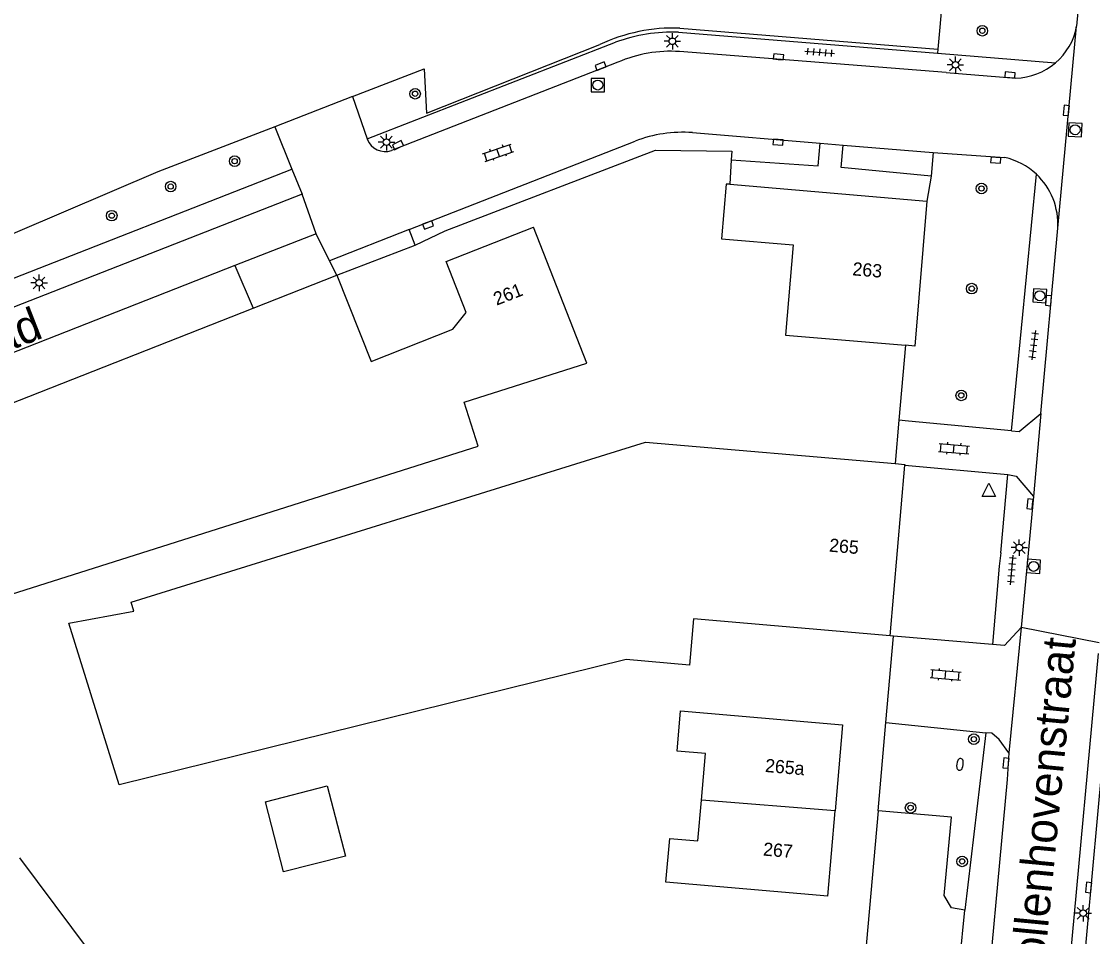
# Model space of a CAD drawing. Extents: x 132999 to 136000, y 398499 to 400501.
# Drawn here: x 134779.2 to 134860.1, y 398621.2 to 398690.4 of the extents above; entities that cross this region are included whole.
import ezdxf

# ---------------------------------------------------------------- set-up
doc = ezdxf.new("R2010")
doc.units = 0
for name, color, linetype in [('gg-afsc-hekwerk', 7, 'Continuous'), ('gg-anno-huisnummerreeks BGT', 7, 'Continuous'), ('gg-anno-openbare ruimte label', 7, 'Continuous'), ('gg-bbg-bijgebouw', 7, 'Continuous'), ('gg-bbg-gedigitaliseerde bebouwing', 7, 'Continuous'), ('gg-bbg-gedigitaliseerde bijgebouw', 7, 'Continuous'), ('gg-bbg-hoofdgebouw', 7, 'Continuous'), ('gg-bbg-tussenscheiding', 7, 'Continuous'), ('gg-knt-verharding', 7, 'Continuous'), ('gg-knt-verharding nz', 7, 'Continuous'), ('gt-grn-groengrens', 7, 'Continuous'), ('gt-grn-vlakafsluiter', 7, 'Continuous'), ('gt-grn-weggrens', 7, 'Continuous'), ('gt-symb-boom', 7, 'Continuous'), ('gt-symb-brandkraan', 7, 'Continuous'), ('gt-symb-klinker verharding', 7, 'Continuous'), ('gt-symb-kolk', 7, 'Continuous'), ('gt-symb-lichtmast', 7, 'Continuous'), ('gt-symb-rioolschacht', 7, 'Continuous'), ('gt-symb-tegel verharding', 7, 'Continuous'), ('gt-symb-waterafsluiter', 7, 'Continuous')]:
    doc.layers.add(name, color=color, linetype=linetype)

# ---------------------------------------------------------------- blocks, each defined once
blk = doc.blocks.new('gt0-RS')
at = {"layer": 'gt-symb-rioolschacht'}
blk.add_lwpolyline([(-0.5, -0.5), (0.5, -0.5), (0.5, 0.5), (-0.5, 0.5)], close=True, dxfattribs=at)
blk.add_circle((0, 0), 0.375, dxfattribs=at)
blk = doc.blocks.new('gt0-KOLK')
at = {"layer": 'gt-symb-kolk'}
blk.add_lwpolyline([(0, 0), (0.375, 0), (0.375, 0.4), (-0.375, 0.4), (-0.375, 0), (0, 0)], dxfattribs=at)
blk = doc.blocks.new('gt0-LMAST')
at = {"layer": 'gt-symb-lichtmast'}
for p, q in [((-0.182, 0.173), (-0.447, 0.438)), ((-0.005, 0.246), (-0.005, 0.621)), ((0.172, 0.173), (0.437, 0.438)), ((-0.255, -0.004), (-0.63, -0.004)), ((-0.182, -0.181), (-0.447, -0.446)), ((-0.005, -0.254), (-0.005, -0.629)), ((0.437, -0.446), (0.172, -0.181)), ((0.245, -0.004), (0.62, -0.004))]:
    blk.add_line(p, q, dxfattribs=at)
blk.add_circle((-0.005, -0.004), 0.25, dxfattribs=at)
blk = doc.blocks.new('gt0-TEG1')
at = {"layer": 'gt-symb-tegel verharding'}
for p, q in [((-1.125, 0), (1.125, 0)), ((-0.9, -0.25), (-0.9, 0.25)), ((-0.45, -0.25), (-0.45, 0.25)), ((0, -0.25), (0, 0.25)), ((0.45, -0.25), (0.45, 0.25)), ((0.9, -0.25), (0.9, 0.25))]:
    blk.add_line(p, q, dxfattribs=at)
blk = doc.blocks.new('gt0-BOOM')
at = {"layer": 'gt-symb-boom'}
for radius in [0.4, 0.2]:
    blk.add_circle((0, 0), radius, dxfattribs=at)
blk = doc.blocks.new('gt0-KL1')
at = {"layer": 'gt-symb-klinker verharding'}
for p, q in [((-1.15, 0.3), (1.15, 0.3)), ((-1, -0.3), (-1, 0.3)), ((-0.5, 0.3), (-0.5, 0.45)), ((0, -0.3), (0, 0.3)), ((0.5, 0.3), (0.5, 0.45)), ((1, -0.3), (1, 0.3)), ((-1.15, -0.3), (1.15, -0.3)), ((-0.5, -0.45), (-0.5, -0.3)), ((0.5, -0.45), (0.5, -0.3))]:
    blk.add_line(p, q, dxfattribs=at)
blk = doc.blocks.new('gt0-WAFSL')
at = {"layer": 'gt-symb-waterafsluiter'}
for p, q in [((-0.5, -0.333), (0, 0.667)), ((0, 0.667), (0.5, -0.333)), ((0.5, -0.333), (-0.5, -0.333))]:
    blk.add_line(p, q, dxfattribs=at)
blk = doc.blocks.new('gt0-BR')
at = {"layer": 'gt-symb-brandkraan'}
for centre, radius, start, end in [((-0.244, 0), 0.206, 107.56694, 252.43307), ((0.599, -2.664), 3, 106.89205, 107.56694), ((0, -0.691), 0.938, 73.10799, 106.89205), ((-0.599, -2.664), 3, 72.43309, 73.10799), ((0.244, 0), 0.206, 287.56695, 72.43309), ((0.599, 2.664), 3, 252.43307, 253.10797), ((0, 0.691), 0.938, 253.10797, 286.89206), ((-0.599, 2.664), 3, 286.89206, 287.56695)]:
    blk.add_arc(centre, radius, start, end, dxfattribs=at)

msp = doc.modelspace()

# ---------------------------------------------------------------- linework, layer by layer
at = {"layer": 'gg-afsc-hekwerk'}
for p, q in [((134849.51, 398699.798), (134848.461, 398688.252)), ((134828.959, 398689.844), (134848.461, 398688.252)), ((134804.241, 398684.68), (134798.356, 398682.398)), ((134832.845, 398679.885), (134832.741, 398678.047)), ((134803.06, 398671.17), (134808.958, 398673.441)), ((134846.012, 398665.879), (134845.512, 398660.222)), ((134845.512, 398660.222), (134845.223, 398656.943))]:
    msp.add_line(p, q, dxfattribs=at)
for points in [[(134804.241, 398684.68), (134809.656, 398686.78), (134809.823, 398683.432), (134822.915, 398688.604)], [(134798.356, 398682.398), (134789.537, 398678.979), (134743.439, 398659.281), (134725.324, 398651.382), (134719.923, 398658.419)], [(134808.958, 398673.441), (134811.238, 398674.529), (134827.127, 398680.63), (134832.882, 398680.541), (134832.845, 398679.885)]]:
    msp.add_lwpolyline(points, dxfattribs=at)
msp.add_arc((134828.459, 398676.93), 12.923, 87.78357, 115.40451, dxfattribs=at)
at = {"layer": 'gg-bbg-bijgebouw'}
msp.add_lwpolyline([(134779.085, 398627.144), (134792.26, 398609.47), (134784.15, 398603.44), (134770.906, 398621.187)], dxfattribs=at)
at = {"layer": 'gg-bbg-gedigitaliseerde bebouwing'}
for points in [[(134832.741, 398678.047), (134832.47, 398678.07), (134832.12, 398673.937), (134837.528, 398673.479), (134836.95, 398666.647), (134846.012, 398665.879)], [(134768.65, 398657.63), (134776.387, 398646.433), (134813.734, 398658.259), (134812.677, 398661.595), (134821.933, 398664.526), (134817.92, 398674.8)], [(134782.8, 398644.88), (134787.72, 398645.79), (134787.51, 398646.461), (134826.366, 398658.564), (134845.223, 398656.943)], [(134840.15, 398624.26), (134827.918, 398625.301), (134828.199, 398628.608), (134830.321, 398628.427), (134830.593, 398631.497)]]:
    msp.add_lwpolyline(points, dxfattribs=at)
at = {"layer": 'gg-bbg-gedigitaliseerde bijgebouw'}
msp.add_lwpolyline([(134797.664, 398631.375), (134802.324, 398632.58), (134803.693, 398627.29), (134799.032, 398626.084), (134797.664, 398631.375)], dxfattribs=at)
at = {"layer": 'gg-bbg-hoofdgebouw'}
for p, q in [((134832.741, 398678.047), (134847.63, 398676.77)), ((134796.737, 398668.682), (134803.06, 398671.17)), ((134768.65, 398657.63), (134796.737, 398668.682)), ((134844.85, 398643.93), (134845.966, 398656.831)), ((134840.15, 398624.26), (134840.698, 398630.709))]:
    msp.add_line(p, q, dxfattribs=at)
for points in [[(134847.63, 398676.77), (134846.71, 398665.82), (134846.012, 398665.879)], [(134803.06, 398671.17), (134805.65, 398664.65), (134811.82, 398667.1), (134812.81, 398668.35), (134811.3, 398672.21), (134817.92, 398674.8)], [(134845.223, 398656.943), (134845.97, 398656.88), (134845.966, 398656.831)], [(134844.85, 398643.93), (134829.99, 398645.22), (134829.7, 398641.71), (134824.91, 398642.14), (134786.6, 398632.68), (134782.8, 398644.88)], [(134830.593, 398631.497), (134830.9, 398635.03), (134828.76, 398635.21), (134829.02, 398638.25), (134841.25, 398637.21), (134840.698, 398630.709)]]:
    msp.add_lwpolyline(points, dxfattribs=at)
at = {"layer": 'gg-bbg-tussenscheiding'}
msp.add_line((134840.698, 398630.709), (134830.593, 398631.497), dxfattribs=at)
at = {"layer": 'gg-knt-verharding'}
for p, q in [((134860.648, 398708.694), (134858.944, 398689.986)), ((134828.87, 398689.55), (134848.436, 398687.946)), ((134805.339, 398681.472), (134824.111, 398688.781)), ((134849.089, 398686.487), (134828.939, 398688.08)), ((134848.436, 398687.946), (134857.337, 398687.217)), ((134824.28, 398687.27), (134807.189, 398680.601)), ((134849.089, 398686.487), (134854.344, 398686.069)), ((134804.241, 398684.68), (134805.339, 398681.472)), ((134798.356, 398682.398), (134799.65, 398679.202)), ((134808.504, 398674.624), (134825.581, 398681.311)), ((134829.92, 398681.95), (134839.559, 398681.156)), ((134839.559, 398681.156), (134841.299, 398681.013)), ((134841.299, 398681.013), (134848.095, 398680.454)), ((134848.095, 398680.454), (134853.514, 398680.071)), ((134719.071, 398647.609), (134799.65, 398679.202)), ((134799.65, 398679.202), (134800.42, 398677.3)), ((134854.021, 398659.414), (134855.9, 398678.809)), ((134800.42, 398677.3), (134703.42, 398639.27)), ((134801.48, 398674.31), (134800.42, 398677.3)), ((134856.239, 398660.716), (134857.513, 398674.744)), ((134801.48, 398674.31), (134795.349, 398671.901)), ((134808.958, 398673.441), (134808.504, 398674.624)), ((134795.349, 398671.901), (134737.648, 398649.225)), ((134795.349, 398671.901), (134796.737, 398668.682)), ((134846.242, 398660.161), (134845.512, 398660.222)), ((134854.021, 398659.414), (134846.242, 398660.161)), ((134845.966, 398656.831), (134853.732, 398656.112)), ((134853.206, 398650.201), (134853.732, 398656.112)), ((134855.676, 398654.445), (134854.751, 398644.555)), ((134853.206, 398650.201), (134853.093, 398649.18)), ((134853.093, 398649.18), (134852.58, 398643.278)), ((134845.1, 398643.909), (134844.85, 398643.93)), ((134844.524, 398637.367), (134845.1, 398643.909)), ((134852.58, 398643.278), (134845.1, 398643.909)), ((134860.573, 398642.598), (134853.978, 398570.879)), ((134844.524, 398637.367), (134852.082, 398636.597)), ((134852.082, 398636.597), (134850.495, 398623.2)), ((134850.093, 398619.171), (134850.495, 398623.2))]:
    msp.add_line(p, q, dxfattribs=at)
for points in [[(134854.021, 398659.414), (134854.605, 398659.358), (134856.239, 398660.716)], [(134853.732, 398656.112), (134854.371, 398656), (134855.676, 398654.445)], [(134854.751, 398644.555), (134853.493, 398643.204), (134852.58, 398643.278)], [(134854.629, 398561.899), (134854.75, 398566.482), (134855.535, 398575.675), (134857.201, 398594.088), (134858.639, 398609.49), (134861.659, 398642.539)], [(134853.816, 398635.08), (134853.079, 398636.082), (134852.546, 398636.574), (134852.082, 398636.597)], [(134853.816, 398635.08), (134853.693, 398633.071), (134849.919, 398592.177)], [(134850.495, 398623.2), (134849.486, 398623.367), (134848.935, 398624.3), (134849.491, 398630.22), (134843.938, 398630.709)]]:
    msp.add_lwpolyline(points, dxfattribs=at)
for centre, radius, start, end in [((134828.501, 398676.724), 12.831, 88.35128, 110.00672), ((134854.223, 398690.875), 4.804, 310.40527, 349.33692), ((134828.295, 398677.979), 10.121, 86.35281, 113.37258), ((134854.218, 398690.872), 4.805, 271.49761, 310.47218), ((134829.174, 398671.966), 10.012, 85.72566, 111.02968), ((134806.714, 398681.992), 1.47, 200.71891, 288.85796), ((134852.393, 398675.065), 5.13, 46.87189, 77.37771), ((134852.402, 398675.069), 5.121, 356.36586, 46.92069)]:
    msp.add_arc(centre, radius, start, end, dxfattribs=at)
at = {"layer": 'gg-knt-verharding nz'}
for p, q in [((134856.239, 398660.716), (134855.676, 398654.445)), ((134854.751, 398644.555), (134853.816, 398635.08))]:
    msp.add_line(p, q, dxfattribs=at)
at = {"layer": 'gt-grn-groengrens'}
for p, q in [((134848.461, 398688.252), (134848.436, 398687.946)), ((134848.095, 398680.454), (134847.94, 398678.658)), ((134847.94, 398678.658), (134847.63, 398676.77)), ((134802.504, 398672.275), (134801.48, 398674.31)), ((134803.06, 398671.17), (134802.504, 398672.275)), ((134843.938, 398630.709), (134844.524, 398637.367))]:
    msp.add_line(p, q, dxfattribs=at)
for points in [[(134832.845, 398679.885), (134839.424, 398679.449), (134839.559, 398681.156)], [(134847.94, 398678.658), (134841.15, 398679.326), (134841.299, 398681.013)]]:
    msp.add_lwpolyline(points, dxfattribs=at)
at = {"layer": 'gt-grn-vlakafsluiter'}
msp.add_line((134843.938, 398630.709), (134842.942, 398619.392), dxfattribs=at)
at = {"layer": 'gt-grn-weggrens'}
for p, q in [((134857.513, 398674.744), (134858.944, 398689.986)), ((134808.504, 398674.624), (134802.504, 398672.275)), ((134860.647, 398643.408), (134854.751, 398644.555))]:
    msp.add_line(p, q, dxfattribs=at)

# ---------------------------------------------------------------- block references
at = {"layer": 'gt-symb-boom'}
for p in [(134851.818, 398689.649), (134851.757, 398677.732), (134851.016, 398670.165), (134850.226, 398662.094), (134851.177, 398636.119), (134846.398, 398630.933), (134850.297, 398626.88)]:
    msp.add_blockref('gt0-BOOM', p, dxfattribs=at)
for p, rotation in [((134808.962, 398684.889), 21.663039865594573), ((134795.329, 398679.797), 21.663039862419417), ((134790.496, 398677.877), 21.663039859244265), ((134786.044, 398675.678), 21.663039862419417)]:
    msp.add_blockref('gt0-BOOM', p, dxfattribs=dict(at, rotation=rotation))
at = {"layer": 'gt-symb-brandkraan', "rotation": 82.99574075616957}
msp.add_blockref('gt0-BR', (134850.127, 398634.212), dxfattribs=at)
at = {"layer": 'gt-symb-klinker verharding'}
for p, rotation in [((134815.24, 398680.432), 19.033079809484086), ((134849.673, 398658.068), -4.763641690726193), ((134849.045, 398640.98), -4.758885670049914)]:
    msp.add_blockref('gt0-KL1', p, dxfattribs=dict(at, rotation=rotation))
at = {"layer": 'gt-symb-kolk'}
for p, rotation in [((134836.397, 398687.48), -5.56802405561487), ((134823.046, 398686.788), 20.374899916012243), ((134853.893, 398686.113), -4.4162834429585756), ((134858.354, 398683.61), 84.08992967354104), ((134807.756, 398680.822), 25.53973281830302), ((134836.403, 398681.435), 175.69798887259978), ((134852.848, 398680.075), 175.29819168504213), ((134809.873, 398675.16), -159.33669709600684), ((134857.015, 398669.239), 84.83669318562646), ((134855.614, 398653.867), 83.85600423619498), ((134853.807, 398634.296), 84.66555996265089), ((134860.052, 398624.891), 84.77963836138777)]:
    msp.add_blockref('gt0-KOLK', p, dxfattribs=dict(at, rotation=rotation))
at = {"layer": 'gt-symb-lichtmast'}
for p in [(134828.403, 398688.856), (134849.787, 398687.08), (134806.805, 398681.236), (134780.558, 398670.599), (134854.617, 398650.597), (134859.441, 398622.966)]:
    msp.add_blockref('gt0-LMAST', p, dxfattribs=at)
at = {"layer": 'gt-symb-rioolschacht'}
msp.add_blockref('gt0-RS', (134822.765, 398685.546), dxfattribs=at)
for p, rotation in [((134858.828, 398682.166), 87.07752733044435), ((134856.158, 398669.622), 86.27357411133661), ((134855.689, 398649.175), 85.81229548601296)]:
    msp.add_blockref('gt0-RS', p, dxfattribs=dict(at, rotation=rotation))
at = {"layer": 'gt-symb-tegel verharding'}
for p, rotation in [((134839.538, 398688.023), -4.701808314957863), ((134855.697, 398665.894), -97.06814005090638), ((134854.039, 398648.9), 85.06501407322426)]:
    msp.add_blockref('gt0-TEG1', p, dxfattribs=dict(at, rotation=rotation))
at = {"layer": 'gt-symb-waterafsluiter'}
msp.add_blockref('gt0-WAFSL', (134852.3, 398654.797), dxfattribs=at)

# ---------------------------------------------------------------- texts
at = {"layer": 'gg-anno-huisnummerreeks BGT'}
for s, rotation, p in [('263', 355.2, (134841.976, 398671.173)), ('261', 21.4, (134815.12, 398668.871)), ('265', 355.1, (134840.216, 398650.293)), ('265a', 355.1, (134835.373, 398633.644)), ('267', 355.1, (134835.226, 398627.327))]:
    msp.add_text(s, height=1, rotation=rotation, dxfattribs=at).set_placement(p)
at = {"layer": 'gg-anno-openbare ruimte label'}
for s, rotation, p in [('Hoekse Pad', 21.3, (134764.003, 398659.873)), ('Jac. van Vollenhovenstraat', 84.5, (134855.04, 398603.715))]:
    msp.add_text(s, height=2.5, rotation=rotation, dxfattribs=at).set_placement(p)

doc.saveas('drawing.dxf')
